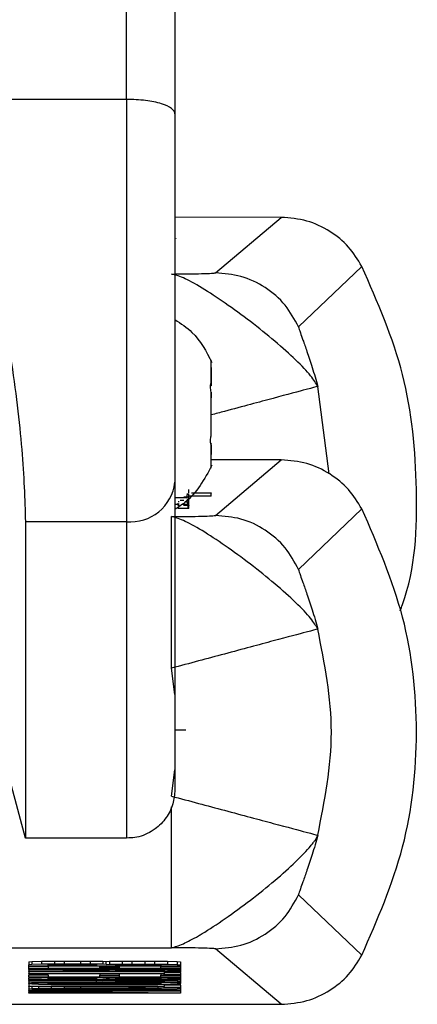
# Model space of a CAD drawing. Header units: inches. Extents: x 170 to 312, y 215 to 248.
# Tile 459 of 529: x 280.7499 to 280.7821, y 223.5383 to 223.6182. Entities that reach past the tile are written whole.
import ezdxf

# ---------------------------------------------------------------- set-up
doc = ezdxf.new("R2010")
doc.units = ezdxf.units.IN
doc.header["$LTSCALE"] = 0.25
doc.header["$MEASUREMENT"] = 0
doc.layers.add('MOTOR RH', color=7, linetype='Continuous')

msp = doc.modelspace()

# ---------------------------------------------------------------- linework, layer by layer
at = {"layer": 'MOTOR RH'}
for p, q in [((280.7585105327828, 223.6117703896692), (280.7585119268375, 223.7043635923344)), ((280.7585105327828, 223.6117703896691), (280.7476837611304, 223.6117705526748)), ((280.7585105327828, 223.611770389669), (280.7585100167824, 223.5774978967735)), ((280.7710747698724, 223.6022012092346), (280.7624473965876, 223.6022013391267)), ((280.7657477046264, 223.5976944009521), (280.7710747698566, 223.6022012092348)), ((280.762514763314, 223.6005094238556), (280.7625147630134, 223.6004894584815)), ((280.7776229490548, 223.5982238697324), (280.7724906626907, 223.5933083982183)), ((280.7653999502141, 223.5887664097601), (280.7653999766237, 223.5905205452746)), ((280.7653999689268, 223.5900093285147), (280.7653999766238, 223.5905205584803)), ((280.765399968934, 223.5900102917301), (280.7653999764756, 223.5905112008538)), ((280.7653999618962, 223.5895423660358), (280.7653999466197, 223.5885277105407)), ((280.7653999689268, 223.5900093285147), (280.7653999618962, 223.5895423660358)), ((280.7653999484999, 223.5886525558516), (280.7653543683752, 223.5886525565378)), ((280.7653999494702, 223.5887170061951), (280.7653999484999, 223.5886525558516)), ((280.7653999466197, 223.5885277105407), (280.7653367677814, 223.588527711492)), ((280.7653998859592, 223.5844986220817), (280.7653999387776, 223.5880068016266)), ((280.7653999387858, 223.5880078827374), (280.7653999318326, 223.587546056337)), ((280.7749776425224, 223.5813887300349), (280.7740419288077, 223.5884774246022)), ((280.7653998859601, 223.5844987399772), (280.7653998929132, 223.5849605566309)), ((280.7653510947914, 223.5838529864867), (280.7653998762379, 223.5838529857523)), ((280.7653511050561, 223.5838529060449), (280.7653998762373, 223.5838529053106)), ((280.7653998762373, 223.5838529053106), (280.7653998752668, 223.5837884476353)), ((280.765399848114, 223.5819849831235), (280.7653998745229, 223.5837390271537)), ((280.7653998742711, 223.5837223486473), (280.7653998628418, 223.5829632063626)), ((280.7653998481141, 223.5819849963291), (280.7653998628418, 223.5829632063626)), ((280.7710744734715, 223.5825125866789), (280.7653998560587, 223.5825126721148)), ((280.7657474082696, 223.5780057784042), (280.7710744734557, 223.5825125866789)), ((280.7635763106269, 223.5798636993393), (280.7635261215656, 223.5798565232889)), ((280.7635763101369, 223.5798311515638), (280.7635763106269, 223.5798636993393)), ((280.7635763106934, 223.5798681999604), (280.7635763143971, 223.5801142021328)), ((280.7653864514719, 223.5798111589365), (280.763807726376, 223.5798111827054)), ((280.7638222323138, 223.5798311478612), (280.7653864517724, 223.5798311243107)), ((280.7653864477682, 223.5795651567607), (280.7653864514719, 223.5798111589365)), ((280.7653864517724, 223.5798311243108), (280.7653864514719, 223.5798111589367)), ((280.7634313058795, 223.5794436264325), (280.7624470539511, 223.5794436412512)), ((280.7634312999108, 223.5790469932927), (280.7634313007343, 223.5791016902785)), ((280.7634312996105, 223.5790270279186), (280.7634312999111, 223.5790469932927)), ((280.7634313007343, 223.5791016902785), (280.7634313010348, 223.5791216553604)), ((280.7634313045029, 223.5793520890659), (280.7634313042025, 223.5793321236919)), ((280.7634313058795, 223.5794436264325), (280.7634313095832, 223.5796896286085)), ((280.7634313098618, 223.5797081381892), (280.7634313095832, 223.5796896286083)), ((280.7635763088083, 223.5797428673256), (280.7634570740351, 223.5797274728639)), ((280.7634874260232, 223.5788934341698), (280.763487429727, 223.5791394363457)), ((280.7635763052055, 223.5795034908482), (280.7635178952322, 223.5794924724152)), ((280.7635762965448, 223.5789281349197), (280.763576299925, 223.5791526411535)), ((280.7635762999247, 223.5791526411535), (280.7635763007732, 223.5792090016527)), ((280.7635763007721, 223.5792090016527), (280.7635763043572, 223.579447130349)), ((280.7635763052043, 223.5795034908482), (280.7635763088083, 223.5797428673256)), ((280.7653864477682, 223.5795651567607), (280.7636289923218, 223.5795651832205)), ((280.7626529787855, 223.5789141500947), (280.7626529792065, 223.5789421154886)), ((280.7635341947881, 223.5785668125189), (280.7627577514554, 223.5785668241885)), ((280.7635341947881, 223.5785668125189), (280.7635341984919, 223.5788128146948)), ((280.7635762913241, 223.5785812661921), (280.7635762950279, 223.5788272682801)), ((280.7635762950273, 223.5788272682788), (280.763576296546, 223.5789281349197)), ((280.7776226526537, 223.5785352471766), (280.7724903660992, 223.5736197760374)), ((280.7503205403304, 223.5774980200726), (280.750320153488, 223.5518046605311)), ((280.7585100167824, 223.5774978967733), (280.7503205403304, 223.5774980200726)), ((280.7585100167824, 223.5774978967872), (280.7585096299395, 223.5518045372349)), ((280.7621674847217, 223.5656112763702), (280.7621676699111, 223.577911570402)), ((280.7624468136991, 223.5634864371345), (280.7621675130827, 223.5656111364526)), ((280.750320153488, 223.5518046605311), (280.7476830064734, 223.5616472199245)), ((280.7624467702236, 223.5605988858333), (280.7633367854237, 223.5605988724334)), ((280.7621672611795, 223.5552280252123), (280.7624467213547, 223.5573531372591)), ((280.7621671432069, 223.5429280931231), (280.7621673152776, 223.5543568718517)), ((280.7585096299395, 223.5518045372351), (280.750320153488, 223.5518046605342)), ((280.7724899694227, 223.5472197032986), (280.7776221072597, 223.5423101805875)), ((280.7233557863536, 223.5429286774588), (280.7621671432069, 223.5429280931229)), ((280.7710738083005, 223.5383330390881), (280.7657468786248, 223.5428339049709)), ((280.7505862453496, 223.5414289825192), (280.7505862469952, 223.5415382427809)), ((280.750586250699, 223.5417842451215), (280.7505862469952, 223.5415382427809)), ((280.7508480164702, 223.5415610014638), (280.7505862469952, 223.5415382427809)), ((280.750586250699, 223.5417842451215), (280.750848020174, 223.5418070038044)), ((280.750848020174, 223.5418070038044), (280.7508480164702, 223.5415610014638)), ((280.7516333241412, 223.5415791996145), (280.7508480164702, 223.5415610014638)), ((280.750848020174, 223.5418070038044), (280.751633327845, 223.5418252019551)), ((280.751633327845, 223.5418252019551), (280.7516333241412, 223.5415791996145)), ((280.7526804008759, 223.5415928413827), (280.7516333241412, 223.5415791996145)), ((280.751633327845, 223.5418252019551), (280.7526804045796, 223.5418388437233)), ((280.7521568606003, 223.5414562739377), (280.752156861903, 223.5415427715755)), ((280.7560833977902, 223.5414562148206), (280.7521568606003, 223.5414562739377)), ((280.752156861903, 223.5415427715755), (280.7524186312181, 223.5415564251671)), ((280.7524186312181, 223.5415564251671), (280.7529421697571, 223.5415655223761)), ((280.7526804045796, 223.5418388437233), (280.7526804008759, 223.5415928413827)), ((280.7534657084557, 223.5415973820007), (280.7526804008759, 223.5415928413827)), ((280.7526804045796, 223.5418388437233), (280.7534657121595, 223.5418433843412)), ((280.7529421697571, 223.5415655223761), (280.7537274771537, 223.5415700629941)), ((280.7534657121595, 223.5418433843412), (280.7534657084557, 223.5415973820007)), ((280.7547745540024, 223.541597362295), (280.7534657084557, 223.5415973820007)), ((280.7534657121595, 223.5418433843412), (280.7547745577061, 223.5418433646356)), ((280.7537274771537, 223.5415700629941), (280.7545127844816, 223.5415700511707)), ((280.7545127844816, 223.5415700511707), (280.7552980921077, 223.5415654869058)), ((280.7547745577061, 223.5418433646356), (280.7547745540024, 223.541597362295)), ((280.7555598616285, 223.5415927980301), (280.7547745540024, 223.541597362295)), ((280.7547745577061, 223.5418433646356), (280.7555598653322, 223.5418388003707)), ((280.7552980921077, 223.5415654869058), (280.7558216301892, 223.5415563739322)), ((280.7555598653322, 223.5418388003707), (280.7555598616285, 223.5415927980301)), ((280.7566069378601, 223.5415791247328), (280.7555598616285, 223.5415927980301)), ((280.7555598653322, 223.5418388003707), (280.7566069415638, 223.5418251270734)), ((280.7558216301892, 223.5415563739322), (280.7560833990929, 223.5415427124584)), ((280.7560833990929, 223.5415427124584), (280.7560833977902, 223.5414562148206)), ((280.7566069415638, 223.5418251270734), (280.7566069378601, 223.5415791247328)), ((280.7568687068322, 223.5415700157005), (280.7566069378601, 223.5415791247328)), ((280.7566069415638, 223.5418251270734), (280.756868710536, 223.541816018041)), ((280.7568687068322, 223.5415700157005), (280.756868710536, 223.541816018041)), ((280.7568687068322, 223.5415700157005), (280.7571304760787, 223.5415791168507)), ((280.756868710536, 223.541816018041), (280.7571304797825, 223.5418251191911)), ((280.7571304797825, 223.5418251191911), (280.7571304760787, 223.5415791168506)), ((280.7571304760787, 223.5415791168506), (280.7581775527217, 223.5415927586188)), ((280.7571304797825, 223.5418251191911), (280.7581775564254, 223.5418387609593)), ((280.7576540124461, 223.5414561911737), (280.7576540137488, 223.5415426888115)), ((280.7613187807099, 223.5414561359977), (280.7576540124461, 223.5414561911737)), ((280.7576540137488, 223.5415426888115), (280.7579157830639, 223.5415563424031)), ((280.7579157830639, 223.5415563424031), (280.7584393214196, 223.5415654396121)), ((280.7581775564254, 223.5418387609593), (280.7581775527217, 223.5415927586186)), ((280.7581775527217, 223.5415927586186), (280.7589628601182, 223.5415972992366)), ((280.7581775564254, 223.5418387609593), (280.758962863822, 223.5418433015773)), ((280.7584393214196, 223.5415654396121), (280.7592246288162, 223.5415699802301)), ((280.758962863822, 223.5418433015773), (280.7589628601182, 223.5415972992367)), ((280.7589628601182, 223.5415972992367), (280.7600099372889, 223.5415972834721)), ((280.758962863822, 223.5418433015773), (280.7600099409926, 223.5418432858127)), ((280.7592246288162, 223.5415699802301), (280.7597481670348, 223.5415699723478)), ((280.7597481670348, 223.5415699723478), (280.7605334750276, 223.5415654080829)), ((280.7600099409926, 223.5418432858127), (280.7600099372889, 223.5415972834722)), ((280.7600099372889, 223.5415972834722), (280.7607952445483, 223.5415927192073)), ((280.7600099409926, 223.5418432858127), (280.760795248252, 223.5418387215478)), ((280.7605334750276, 223.5415654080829), (280.7610570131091, 223.5415562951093)), ((280.760795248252, 223.5418387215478), (280.7607952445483, 223.5415927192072)), ((280.7607952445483, 223.5415927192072), (280.7618423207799, 223.5415790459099)), ((280.760795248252, 223.5418387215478), (280.7618423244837, 223.5418250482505)), ((280.7610570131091, 223.5415562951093), (280.7613187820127, 223.5415426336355)), ((280.7613187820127, 223.5415426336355), (280.7613187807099, 223.5414561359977)), ((280.7618423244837, 223.5418250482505), (280.7618423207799, 223.5415790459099)), ((280.7618423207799, 223.5415790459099), (280.7626276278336, 223.5415608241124)), ((280.7618423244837, 223.5418250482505), (280.7626276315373, 223.541806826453)), ((280.7626276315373, 223.541806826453), (280.7626276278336, 223.5415608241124)), ((280.7626276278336, 223.5415608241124), (280.7628893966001, 223.5415380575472)), ((280.7626276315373, 223.541806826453), (280.7628894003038, 223.5417840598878)), ((280.7628893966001, 223.5415380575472), (280.7628893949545, 223.5414287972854)), ((280.7628894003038, 223.5417840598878), (280.7628893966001, 223.5415380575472)), ((280.750586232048, 223.5405457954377), (280.7505862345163, 223.5407096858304)), ((280.7505862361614, 223.5408189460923), (280.7505862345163, 223.5407096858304)), ((280.7521568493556, 223.5407096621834), (280.7505862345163, 223.5407096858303)), ((280.750586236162, 223.5408189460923), (280.7505862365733, 223.5408462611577)), ((280.7615805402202, 223.5408187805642), (280.750586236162, 223.5408189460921)), ((280.7505862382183, 223.5409555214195), (280.7505862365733, 223.5408462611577)), ((280.7505862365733, 223.5408462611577), (280.7615805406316, 223.5408460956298)), ((280.7505862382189, 223.5409555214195), (280.7505862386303, 223.5409828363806)), ((280.7628893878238, 223.5409553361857), (280.7505862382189, 223.5409555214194)), ((280.7505862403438, 223.5410966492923), (280.7505862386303, 223.5409828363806)), ((280.7505862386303, 223.5409828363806), (280.7560833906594, 223.5409827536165)), ((280.7505862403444, 223.5410966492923), (280.7505862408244, 223.5411285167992)), ((280.756083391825, 223.5410601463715), (280.7505862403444, 223.5410966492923)), ((280.7505862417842, 223.5411922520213), (280.7505862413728, 223.5411649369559)), ((280.7628893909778, 223.5411647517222), (280.7505862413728, 223.5411649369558)), ((280.7505862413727, 223.5411649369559), (280.7505862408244, 223.5411285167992)), ((280.7505862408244, 223.5411285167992), (280.756606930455, 223.5410874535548)), ((280.7505862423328, 223.5412286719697), (280.7505862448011, 223.5413925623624)), ((280.7628893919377, 223.541228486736), (280.7505862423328, 223.5412286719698)), ((280.7505862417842, 223.5411922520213), (280.7505862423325, 223.5412286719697)), ((280.7505862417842, 223.5411922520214), (280.7628893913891, 223.5411920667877)), ((280.7628893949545, 223.5414287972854), (280.7505862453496, 223.5414289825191)), ((280.7505862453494, 223.5414289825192), (280.7505862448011, 223.5413925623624)), ((280.7521568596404, 223.5413925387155), (280.7505862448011, 223.5413925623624)), ((280.7521568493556, 223.5407096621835), (280.7521568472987, 223.5405730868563)), ((280.7521568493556, 223.5407096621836), (280.7521568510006, 223.5408189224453)), ((280.7521568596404, 223.5413925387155), (280.7521568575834, 223.5412559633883)), ((280.7521568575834, 223.5412559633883), (280.7563451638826, 223.5412559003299)), ((280.7521568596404, 223.5413925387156), (280.7521568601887, 223.5414289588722)), ((280.7560833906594, 223.5409827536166), (280.756083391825, 223.5410601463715)), ((280.7563451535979, 223.5405730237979), (280.7563451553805, 223.5406913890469)), ((280.7563451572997, 223.540818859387), (280.7563451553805, 223.5406913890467)), ((280.7563451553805, 223.5406913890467), (280.7579157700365, 223.5406913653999)), ((280.7563451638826, 223.5412559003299), (280.7563451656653, 223.5413742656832)), ((280.7563451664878, 223.541428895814), (280.7563451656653, 223.541374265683)), ((280.7563451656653, 223.541374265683), (280.7579157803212, 223.5413742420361)), ((280.7566069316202, 223.5411648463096), (280.756606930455, 223.5410874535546)), ((280.756606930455, 223.5410874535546), (280.7571304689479, 223.5411056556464)), ((280.757130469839, 223.5411648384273), (280.7571304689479, 223.5411056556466)), ((280.7571304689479, 223.5411056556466), (280.758177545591, 223.5411192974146)), ((280.7576540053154, 223.5409827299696), (280.7576540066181, 223.5410692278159)), ((280.7615805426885, 223.5409826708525), (280.7576540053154, 223.5409827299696)), ((280.7576540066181, 223.5410692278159), (280.7579157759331, 223.5410828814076)), ((280.7579157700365, 223.5406913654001), (280.7579157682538, 223.5405730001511)), ((280.7579157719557, 223.5408188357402), (280.7579157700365, 223.5406913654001)), ((280.7579157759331, 223.5410828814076), (280.7584393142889, 223.5410919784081)), ((280.7579157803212, 223.5413742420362), (280.7579157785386, 223.5412558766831)), ((280.7579157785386, 223.5412558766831), (280.7613187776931, 223.5412558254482)), ((280.7579157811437, 223.5414288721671), (280.7579157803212, 223.5413742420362)), ((280.7581775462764, 223.5411648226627), (280.758177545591, 223.5411192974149)), ((280.758177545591, 223.5411192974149), (280.7589628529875, 223.5411238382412)), ((280.7584393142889, 223.5410919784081), (280.7592246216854, 223.5410965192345)), ((280.7589628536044, 223.5411648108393), (280.7589628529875, 223.5411238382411)), ((280.7589628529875, 223.5411238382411), (280.7600099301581, 223.5411238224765)), ((280.7592246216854, 223.5410965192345), (280.7600099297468, 223.5410965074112)), ((280.760009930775, 223.5411647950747), (280.7600099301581, 223.5411238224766)), ((280.7600099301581, 223.5411238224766), (280.7607952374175, 223.5411192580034)), ((280.7600099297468, 223.5410965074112), (280.7607952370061, 223.5410919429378)), ((280.760795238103, 223.5411647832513), (280.7607952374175, 223.5411192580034)), ((280.7607952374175, 223.5411192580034), (280.7618423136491, 223.5411055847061)), ((280.7607952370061, 223.5410919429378), (280.7613187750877, 223.5410828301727)), ((280.7613187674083, 223.5405729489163), (280.7613187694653, 223.5407095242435)), ((280.7613187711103, 223.5408187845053), (280.7613187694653, 223.5407095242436)), ((280.7613187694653, 223.5407095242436), (280.7628893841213, 223.5407095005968)), ((280.7613187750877, 223.5410828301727), (280.7615805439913, 223.5410691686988)), ((280.7613187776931, 223.5412558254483), (280.7613187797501, 223.5413924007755)), ((280.7613187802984, 223.5414288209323), (280.7613187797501, 223.5413924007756)), ((280.7613187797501, 223.5413924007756), (280.762889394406, 223.5413923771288)), ((280.7615805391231, 223.5407459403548), (280.7615805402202, 223.5408187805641)), ((280.7628893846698, 223.5407459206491), (280.7615805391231, 223.5407459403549)), ((280.7615805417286, 223.5409189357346), (280.7615805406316, 223.5408460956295)), ((280.7615805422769, 223.5409553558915), (280.7615805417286, 223.5409189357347)), ((280.7628893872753, 223.5409189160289), (280.7615805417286, 223.5409189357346)), ((280.7615805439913, 223.5410691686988), (280.7615805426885, 223.5409826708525)), ((280.7618423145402, 223.5411647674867), (280.7618423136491, 223.5411055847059)), ((280.7618423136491, 223.5411055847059), (280.7626276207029, 223.5410873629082)), ((280.762627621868, 223.5411647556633), (280.7626276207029, 223.5410873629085)), ((280.7626276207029, 223.5410873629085), (280.7628893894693, 223.5410645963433)), ((280.7628893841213, 223.5407095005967), (280.7628893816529, 223.540545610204)), ((280.7628893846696, 223.5407459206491), (280.7628893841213, 223.5407095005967)), ((280.7628893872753, 223.540918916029), (280.7628893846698, 223.5407459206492)), ((280.7628893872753, 223.5409189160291), (280.7628893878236, 223.5409553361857)), ((280.7628893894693, 223.5410645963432), (280.7628893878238, 223.5409553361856)), ((280.7628893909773, 223.5411647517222), (280.7628893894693, 223.5410645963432)), ((280.7628893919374, 223.541228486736), (280.7628893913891, 223.5411920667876)), ((280.7628893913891, 223.5411920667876), (280.7628893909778, 223.5411647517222)), ((280.762889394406, 223.5413923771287), (280.7628893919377, 223.541228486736)), ((280.7628893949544, 223.5414287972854), (280.762889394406, 223.5413923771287)), ((280.7505862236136, 223.5399858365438), (280.750586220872, 223.5398037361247)), ((280.750586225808, 223.5401315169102), (280.7505862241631, 223.5400222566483)), ((280.7505862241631, 223.5400222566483), (280.7508479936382, 223.5400450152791)), ((280.7505862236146, 223.5399858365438), (280.750586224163, 223.5400222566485)), ((280.750847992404, 223.5399630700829), (280.7505862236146, 223.5399858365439)), ((280.7505862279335, 223.5402726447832), (280.75058622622, 223.5401588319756)), ((280.75058622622, 223.5401588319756), (280.7560833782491, 223.5401587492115)), ((280.7505862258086, 223.5401315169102), (280.75058622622, 223.5401588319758)), ((280.7628893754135, 223.5401313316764), (280.7505862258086, 223.5401315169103)), ((280.7505862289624, 223.5403409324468), (280.7505862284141, 223.5403045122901)), ((280.7505862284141, 223.5403045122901), (280.7566069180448, 223.5402634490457)), ((280.7505862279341, 223.5402726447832), (280.7505862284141, 223.54030451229)), ((280.7560833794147, 223.5402361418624), (280.7505862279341, 223.5402726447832)), ((280.7505862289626, 223.5403409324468), (280.7505862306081, 223.5404501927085)), ((280.7628893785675, 223.5403407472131), (280.7505862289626, 223.5403409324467)), ((280.7505862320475, 223.5405457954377), (280.7505862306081, 223.5404501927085)), ((280.7508480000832, 223.5404729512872), (280.7505862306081, 223.5404501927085)), ((280.7628893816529, 223.540545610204), (280.750586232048, 223.5405457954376)), ((280.7513715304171, 223.5399448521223), (280.750847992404, 223.539963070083)), ((280.7508479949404, 223.5401315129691), (280.7508479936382, 223.5400450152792)), ((280.7508479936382, 223.5400450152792), (280.7513715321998, 223.5400632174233)), ((280.7508480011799, 223.5405457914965), (280.7508480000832, 223.5404729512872)), ((280.7516333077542, 223.5404911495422), (280.7508480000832, 223.5404729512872)), ((280.7524186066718, 223.5399266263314), (280.7513715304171, 223.5399448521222)), ((280.7513715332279, 223.5401315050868), (280.7513715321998, 223.5400632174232)), ((280.7513715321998, 223.5400632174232), (280.752418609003, 223.540081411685)), ((280.7516333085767, 223.540545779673), (280.7516333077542, 223.5404911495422)), ((280.7526803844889, 223.5405047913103), (280.7516333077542, 223.5404911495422)), ((280.7521568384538, 223.5399858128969), (280.7521568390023, 223.5400222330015)), ((280.7524186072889, 223.5399675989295), (280.7521568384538, 223.5399858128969)), ((280.7521568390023, 223.5400222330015), (280.7524186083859, 223.5400404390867)), ((280.7521568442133, 223.5403682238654), (280.752156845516, 223.5404547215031)), ((280.7560833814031, 223.5403681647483), (280.7521568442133, 223.5403682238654)), ((280.752156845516, 223.5404547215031), (280.752418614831, 223.5404683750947)), ((280.7521568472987, 223.5405730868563), (280.7563451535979, 223.5405730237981)), ((280.7524186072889, 223.5399675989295), (280.7524186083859, 223.5400404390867)), ((280.7529421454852, 223.5399539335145), (280.7524186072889, 223.5399675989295)), ((280.7534656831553, 223.5399175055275), (280.7524186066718, 223.5399266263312)), ((280.7524186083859, 223.5400404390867), (280.7529421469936, 223.5400540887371)), ((280.7524186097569, 223.5401314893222), (280.752418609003, 223.5400814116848)), ((280.752418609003, 223.5400814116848), (280.7534656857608, 223.5400905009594)), ((280.752418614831, 223.5404683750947), (280.7529421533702, 223.5404774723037)), ((280.7526803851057, 223.5405457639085), (280.7526803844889, 223.5405047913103)), ((280.7534656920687, 223.5405093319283), (280.7526803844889, 223.5405047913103)), ((280.7529421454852, 223.5399539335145), (280.7529421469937, 223.5400540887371)), ((280.7537274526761, 223.5399448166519), (280.7529421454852, 223.5399539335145)), ((280.7529421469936, 223.5400540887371), (280.7537274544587, 223.5400631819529)), ((280.7529421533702, 223.5404774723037), (280.7537274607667, 223.5404820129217)), ((280.7547745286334, 223.5399129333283), (280.7534656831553, 223.5399175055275)), ((280.7534656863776, 223.5401314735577), (280.7534656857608, 223.5400905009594)), ((280.7534656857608, 223.5400905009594), (280.754774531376, 223.5400950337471)), ((280.753465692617, 223.5405457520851), (280.7534656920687, 223.5405093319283)), ((280.7547745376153, 223.5405093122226), (280.7534656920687, 223.5405093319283)), ((280.7537274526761, 223.5399448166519), (280.7537274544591, 223.5400631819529)), ((280.7547745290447, 223.5399402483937), (280.7537274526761, 223.5399448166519)), ((280.7537274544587, 223.5400631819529), (280.7547745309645, 223.5400677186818)), ((280.7537274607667, 223.5404820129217), (280.7545127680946, 223.5404820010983)), ((280.7545127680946, 223.5404820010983), (280.7552980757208, 223.5404774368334)), ((280.7547745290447, 223.5399402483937), (280.7547745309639, 223.5400677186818)), ((280.7587010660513, 223.5399401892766), (280.7547745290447, 223.5399402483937)), ((280.7587010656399, 223.5399128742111), (280.7547745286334, 223.5399129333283)), ((280.7547745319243, 223.5401314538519), (280.754774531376, 223.5400950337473)), ((280.754774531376, 223.5400950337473), (280.7587010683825, 223.5400949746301)), ((280.7547745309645, 223.5400677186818), (280.7587010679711, 223.5400676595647)), ((280.7547745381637, 223.5405457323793), (280.7547745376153, 223.5405093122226)), ((280.7555598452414, 223.5405047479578), (280.7547745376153, 223.5405093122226)), ((280.7552980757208, 223.5404774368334), (280.7558216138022, 223.5404683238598)), ((280.7555598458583, 223.5405457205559), (280.7555598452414, 223.5405047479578)), ((280.7566069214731, 223.5404910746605), (280.7555598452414, 223.5405047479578)), ((280.7558216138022, 223.5404683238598), (280.7560833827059, 223.540454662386)), ((280.7560833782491, 223.5401587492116), (280.7560833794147, 223.5402361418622)), ((280.7560833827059, 223.540454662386), (280.7560833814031, 223.5403681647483)), ((280.75660691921, 223.5403408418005), (280.7566069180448, 223.5402634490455)), ((280.7566069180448, 223.5402634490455), (280.7571304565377, 223.5402816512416)), ((280.7566069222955, 223.5405457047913), (280.7566069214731, 223.5404910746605)), ((280.7568686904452, 223.540481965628), (280.7566069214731, 223.5404910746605)), ((280.7568686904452, 223.540481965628), (280.7568686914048, 223.5405457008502)), ((280.7568686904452, 223.540481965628), (280.7571304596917, 223.540491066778)), ((280.7571304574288, 223.5403408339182), (280.7571304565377, 223.5402816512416)), ((280.7571304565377, 223.5402816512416), (280.7581775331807, 223.5402952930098)), ((280.7571304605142, 223.5405456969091), (280.7571304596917, 223.5404910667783)), ((280.7571304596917, 223.5404910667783), (280.7581775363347, 223.5405047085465)), ((280.7576539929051, 223.5401587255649), (280.7576539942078, 223.5402452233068)), ((280.7615805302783, 223.5401586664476), (280.7576539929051, 223.5401587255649)), ((280.7576539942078, 223.5402452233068), (280.7579157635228, 223.5402588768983)), ((280.7576539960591, 223.5403681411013), (280.7576539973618, 223.5404546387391)), ((280.761318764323, 223.5403680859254), (280.7576539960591, 223.5403681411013)), ((280.7576539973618, 223.5404546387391), (280.7579157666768, 223.5404682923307)), ((280.7579157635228, 223.5402588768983), (280.7584393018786, 223.5402679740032)), ((280.7579157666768, 223.5404682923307), (280.7584393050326, 223.5404773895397)), ((280.7579157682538, 223.5405730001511), (280.7613187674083, 223.5405729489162)), ((280.7581775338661, 223.5403408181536), (280.7581775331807, 223.5402952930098)), ((280.7581775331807, 223.5402952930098), (280.7589628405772, 223.5402998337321)), ((280.7581775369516, 223.5405456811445), (280.7581775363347, 223.5405047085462)), ((280.7581775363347, 223.5405047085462), (280.7589628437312, 223.5405092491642)), ((280.7584393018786, 223.5402679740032), (280.7592246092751, 223.5402725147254)), ((280.7584393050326, 223.5404773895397), (280.7592246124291, 223.5404819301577)), ((280.7587010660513, 223.5399401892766), (280.7587010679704, 223.5400676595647)), ((280.7597481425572, 223.5399447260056), (280.7587010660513, 223.5399401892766)), ((280.7600099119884, 223.539917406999), (280.7587010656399, 223.5399128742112)), ((280.7587010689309, 223.5401313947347), (280.7587010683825, 223.5400949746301)), ((280.7600099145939, 223.5400904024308), (280.7587010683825, 223.5400949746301)), ((280.7587010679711, 223.5400676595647), (280.7597481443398, 223.5400630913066)), ((280.7589628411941, 223.5403408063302), (280.7589628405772, 223.540299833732)), ((280.7589628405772, 223.540299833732), (280.7600099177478, 223.5402998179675)), ((280.7589628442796, 223.5405456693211), (280.7589628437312, 223.5405092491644)), ((280.7589628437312, 223.5405092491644), (280.7600099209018, 223.5405092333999)), ((280.7592246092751, 223.5402725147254), (280.7600099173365, 223.5402725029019)), ((280.7592246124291, 223.5404819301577), (280.7597481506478, 223.5404819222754)), ((280.7597481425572, 223.5399447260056), (280.7597481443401, 223.5400630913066)), ((280.7605334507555, 223.5399538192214), (280.7597481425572, 223.5399447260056)), ((280.7597481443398, 223.5400630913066), (280.760533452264, 223.5400539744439)), ((280.7597481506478, 223.5404819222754), (280.7605334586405, 223.5404773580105)), ((280.7610569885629, 223.5399264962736), (280.7600099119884, 223.5399174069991)), ((280.7600099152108, 223.540131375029), (280.7600099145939, 223.5400904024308)), ((280.761056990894, 223.5400812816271), (280.7600099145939, 223.5400904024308)), ((280.7600099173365, 223.5402725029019), (280.7607952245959, 223.5402679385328)), ((280.7600099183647, 223.5403407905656), (280.7600099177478, 223.5402998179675)), ((280.7600099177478, 223.5402998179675), (280.7607952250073, 223.5402952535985)), ((280.7600099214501, 223.5405456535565), (280.7600099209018, 223.5405092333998)), ((280.7600099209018, 223.5405092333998), (280.7607952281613, 223.540504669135)), ((280.7605334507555, 223.5399538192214), (280.7605334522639, 223.5400539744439)), ((280.7610569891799, 223.5399674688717), (280.7605334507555, 223.5399538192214)), ((280.760533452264, 223.5400539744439), (280.7610569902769, 223.5400403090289)), ((280.7605334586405, 223.5404773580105), (280.7610569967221, 223.5404682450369)), ((280.7607952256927, 223.5403407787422), (280.7607952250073, 223.5402952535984)), ((280.7607952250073, 223.5402952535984), (280.7618423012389, 223.540281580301)), ((280.7607952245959, 223.5402679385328), (280.7613187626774, 223.5402588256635)), ((280.7607952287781, 223.5405456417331), (280.7607952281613, 223.5405046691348)), ((280.7607952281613, 223.5405046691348), (280.7618423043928, 223.5404909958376)), ((280.7610569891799, 223.5399674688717), (280.7610569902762, 223.5400403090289)), ((280.7613187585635, 223.5399856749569), (280.7610569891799, 223.5399674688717)), ((280.7621040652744, 223.5399446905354), (280.7610569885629, 223.5399264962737)), ((280.7610569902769, 223.5400403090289), (280.761318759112, 223.5400220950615)), ((280.761056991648, 223.5401313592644), (280.761056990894, 223.5400812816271)), ((280.7621040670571, 223.5400630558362), (280.761056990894, 223.5400812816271)), ((280.7610569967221, 223.5404682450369), (280.7613187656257, 223.5404545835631)), ((280.761318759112, 223.5400220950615), (280.7613187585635, 223.5399856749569)), ((280.7613187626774, 223.5402588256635), (280.761580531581, 223.5402451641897)), ((280.7613187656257, 223.5404545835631), (280.761318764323, 223.5403680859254)), ((280.7615805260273, 223.5398764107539), (280.7615805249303, 223.5398035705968)), ((280.7615805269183, 223.5399355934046), (280.7615805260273, 223.5398764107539)), ((280.7628893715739, 223.5398763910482), (280.7615805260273, 223.5398764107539)), ((280.761580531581, 223.5402451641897), (280.7615805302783, 223.5401586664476)), ((280.7618423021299, 223.5403407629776), (280.7618423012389, 223.5402815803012)), ((280.7618423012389, 223.5402815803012), (280.7626276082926, 223.5402633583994)), ((280.7618423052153, 223.5405456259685), (280.7618423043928, 223.5404909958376)), ((280.7618423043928, 223.5404909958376), (280.7626276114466, 223.5404727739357)), ((280.7626276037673, 223.5399628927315), (280.7621040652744, 223.5399446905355)), ((280.7621040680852, 223.5401313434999), (280.7621040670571, 223.5400630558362)), ((280.7626276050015, 223.5400448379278), (280.7621040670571, 223.5400630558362)), ((280.7628893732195, 223.53998565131), (280.7626276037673, 223.5399628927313)), ((280.7626276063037, 223.5401313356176), (280.7626276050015, 223.5400448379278)), ((280.762889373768, 223.5400220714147), (280.7626276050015, 223.5400448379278)), ((280.7626276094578, 223.5403407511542), (280.7626276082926, 223.5402633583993)), ((280.7626276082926, 223.5402633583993), (280.7628893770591, 223.5402405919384)), ((280.7626276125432, 223.5405456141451), (280.7626276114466, 223.5404727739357)), ((280.7626276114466, 223.5404727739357), (280.762889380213, 223.5404500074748)), ((280.7628893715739, 223.5398763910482), (280.7628893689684, 223.5397033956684)), ((280.7628893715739, 223.5398763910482), (280.7628893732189, 223.53998565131)), ((280.7628893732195, 223.53998565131), (280.762889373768, 223.5400220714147)), ((280.762889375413, 223.5401313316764), (280.762889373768, 223.5400220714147)), ((280.7628893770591, 223.5402405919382), (280.7628893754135, 223.5401313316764)), ((280.762889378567, 223.5403407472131), (280.7628893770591, 223.5402405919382)), ((280.762889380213, 223.5404500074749), (280.7628893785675, 223.5403407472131)), ((280.7628893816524, 223.540545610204), (280.762889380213, 223.5404500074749)), ((280.7505862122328, 223.5392301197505), (280.7505862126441, 223.5392574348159)), ((280.7628893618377, 223.5392299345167), (280.7505862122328, 223.5392301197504)), ((280.7505862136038, 223.5393211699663), (280.7505862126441, 223.5392574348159)), ((280.7505862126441, 223.5392574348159), (280.7602716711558, 223.5392572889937)), ((280.7505862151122, 223.5394213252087), (280.7505862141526, 223.5393575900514)), ((280.7505862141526, 223.5393575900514), (280.7602716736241, 223.5394211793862)), ((280.7505862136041, 223.5393211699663), (280.7505862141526, 223.5393575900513)), ((280.7602716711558, 223.5392572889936), (280.7505862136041, 223.5393211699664)), ((280.7505862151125, 223.5394213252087), (280.7505862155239, 223.539448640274)), ((280.7602716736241, 223.5394211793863), (280.7505862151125, 223.5394213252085)), ((280.7505862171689, 223.5395579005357), (280.7505862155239, 223.5394486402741)), ((280.7505862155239, 223.5394486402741), (280.7628893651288, 223.5394484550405)), ((280.7505862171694, 223.5395579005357), (280.750586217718, 223.5395943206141)), ((280.7508479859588, 223.5395351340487), (280.7505862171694, 223.5395579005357)), ((280.7505862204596, 223.5397764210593), (280.750586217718, 223.5395943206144)), ((280.750586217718, 223.5395943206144), (280.750847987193, 223.5396170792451)), ((280.7505862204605, 223.5397764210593), (280.750586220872, 223.5398037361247)), ((280.7615805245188, 223.5397762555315), (280.7505862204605, 223.5397764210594)), ((280.750586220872, 223.5398037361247), (280.7615805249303, 223.5398035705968)), ((280.751371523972, 223.5395169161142), (280.7508479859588, 223.5395351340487)), ((280.750847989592, 223.5397764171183), (280.750847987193, 223.539617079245)), ((280.750847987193, 223.539617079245), (280.7513715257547, 223.5396352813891)), ((280.7524186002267, 223.5394986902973), (280.751371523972, 223.5395169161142)), ((280.7513715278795, 223.539776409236), (280.7513715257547, 223.539635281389)), ((280.7513715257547, 223.539635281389), (280.7524186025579, 223.5396534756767)), ((280.7628893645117, 223.5394074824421), (280.7518950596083, 223.5393393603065)), ((280.7518950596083, 223.5393393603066), (280.7628893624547, 223.5392709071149)), ((280.7521568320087, 223.5395578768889), (280.7521568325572, 223.5395942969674)), ((280.7524186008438, 223.5395396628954), (280.7521568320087, 223.5395578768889)), ((280.7521568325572, 223.5395942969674), (280.7524186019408, 223.5396125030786)), ((280.7534656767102, 223.5394895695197), (280.7524186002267, 223.5394986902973)), ((280.7524186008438, 223.5395396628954), (280.7524186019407, 223.5396125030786)), ((280.75294213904, 223.5395259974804), (280.7524186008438, 223.5395396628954)), ((280.7524186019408, 223.5396125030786), (280.7529421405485, 223.5396261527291)), ((280.7524186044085, 223.5397763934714), (280.7524186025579, 223.5396534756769)), ((280.7524186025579, 223.5396534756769), (280.7534656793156, 223.5396625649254)), ((280.75294213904, 223.5395259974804), (280.7529421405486, 223.5396261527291)), ((280.7537274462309, 223.5395168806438), (280.75294213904, 223.5395259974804)), ((280.7529421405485, 223.5396261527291), (280.7537274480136, 223.5396352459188)), ((280.7547745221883, 223.5394849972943), (280.7534656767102, 223.5394895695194)), ((280.7534656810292, 223.5397763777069), (280.7534656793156, 223.5396625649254)), ((280.7534656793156, 223.5396625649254), (280.7547745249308, 223.5396670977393)), ((280.7537274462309, 223.5395168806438), (280.753727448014, 223.5396352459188)), ((280.7547745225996, 223.5395123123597), (280.7537274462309, 223.5395168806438)), ((280.7537274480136, 223.5396352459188), (280.7547745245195, 223.5396397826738)), ((280.7587010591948, 223.5394849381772), (280.7547745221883, 223.5394849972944)), ((280.7547745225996, 223.5395123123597), (280.7547745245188, 223.5396397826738)), ((280.7587010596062, 223.5395122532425), (280.7547745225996, 223.5395123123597)), ((280.7547745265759, 223.5397763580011), (280.7547745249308, 223.5396670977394)), ((280.7547745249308, 223.5396670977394), (280.7587010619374, 223.5396670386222)), ((280.7547745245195, 223.5396397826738), (280.758701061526, 223.5396397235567)), ((280.7600099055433, 223.5394894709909), (280.7587010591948, 223.539484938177)), ((280.7587010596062, 223.5395122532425), (280.7587010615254, 223.5396397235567)), ((280.759748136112, 223.5395167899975), (280.7587010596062, 223.5395122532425)), ((280.7587010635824, 223.539776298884), (280.7587010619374, 223.5396670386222)), ((280.7600099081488, 223.5396624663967), (280.7587010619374, 223.5396670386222)), ((280.758701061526, 223.5396397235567), (280.7597481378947, 223.5396351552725)), ((280.759748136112, 223.5395167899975), (280.759748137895, 223.5396351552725)), ((280.7605334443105, 223.5395258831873), (280.759748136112, 223.5395167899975)), ((280.7597481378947, 223.5396351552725), (280.7605334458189, 223.5396260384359)), ((280.7610569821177, 223.5394985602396), (280.7600099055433, 223.539489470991)), ((280.7600099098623, 223.5397762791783), (280.7600099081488, 223.5396624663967)), ((280.7610569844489, 223.5396533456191), (280.7600099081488, 223.5396624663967)), ((280.7605334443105, 223.5395258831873), (280.7605334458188, 223.5396260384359)), ((280.7610569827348, 223.5395395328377), (280.7605334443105, 223.5395258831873)), ((280.7605334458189, 223.5396260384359), (280.7610569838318, 223.5396123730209)), ((280.7621040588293, 223.5395167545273), (280.7610569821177, 223.5394985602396)), ((280.7610569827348, 223.5395395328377), (280.7610569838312, 223.539612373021)), ((280.7613187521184, 223.5395577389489), (280.7610569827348, 223.5395395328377)), ((280.7610569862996, 223.5397762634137), (280.7610569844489, 223.5396533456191)), ((280.762104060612, 223.5396351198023), (280.7610569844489, 223.5396533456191)), ((280.7610569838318, 223.5396123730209), (280.7613187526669, 223.5395941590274)), ((280.7613187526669, 223.5395941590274), (280.7613187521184, 223.5395577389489)), ((280.7615805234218, 223.5397034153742), (280.7615805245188, 223.5397762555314)), ((280.7628893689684, 223.5397033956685), (280.7615805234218, 223.5397034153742)), ((280.7626275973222, 223.5395349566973), (280.7621040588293, 223.5395167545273)), ((280.7621040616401, 223.5397034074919), (280.762104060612, 223.5396351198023)), ((280.7626275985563, 223.5396169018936), (280.762104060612, 223.5396351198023)), ((280.7628893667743, 223.5395577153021), (280.7626275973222, 223.5395349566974)), ((280.7626275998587, 223.5397033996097), (280.7626275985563, 223.5396169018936)), ((280.7628893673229, 223.5395941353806), (280.7626275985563, 223.5396169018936)), ((280.762889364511, 223.5394074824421), (280.7628893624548, 223.5392709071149)), ((280.7628893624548, 223.5392709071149), (280.7628893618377, 223.5392299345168)), ((280.7628893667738, 223.5395577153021), (280.7628893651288, 223.5394484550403)), ((280.7628893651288, 223.5394484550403), (280.7628893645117, 223.5394074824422)), ((280.7628893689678, 223.5397033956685), (280.7628893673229, 223.5395941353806)), ((280.7628893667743, 223.539557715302), (280.7628893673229, 223.5395941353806)), ((280.71444898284, 223.53833389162), (280.7710738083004, 223.5383330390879))]:
    msp.add_line(p, q, dxfattribs=at)
msp.add_arc((280.7588428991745, 223.5811099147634), 0.00362732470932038, 264.7345134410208, 353.5231982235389, dxfattribs=at)
for points, knots in [([(280.7624488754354, 223.7004264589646), (280.7624488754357, 223.7004264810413), (280.7624488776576, 223.700574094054), (280.7624488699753, 223.7000637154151), (280.7624488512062, 223.6988170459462), (280.7624488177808, 223.696596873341), (280.762448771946, 223.6935524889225), (280.7624487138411, 223.6896931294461), (280.7624486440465, 223.6850573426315), (280.7624485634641, 223.6797050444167), (280.7624484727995, 223.6736830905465), (280.7624483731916, 223.6670671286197), (280.7624482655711, 223.6599189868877), (280.7624481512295, 223.6523244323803), (280.7624480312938, 223.6443583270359), (280.762447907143, 223.6361122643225), (280.7624477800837, 223.6276730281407), (280.7624476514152, 223.6191269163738), (280.7624475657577, 223.6134375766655), (280.7624475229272, 223.6105927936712)], [0, 0, 0, 0, 9.349440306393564e-06, 0.06251374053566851, 0.1250081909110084, 0.187512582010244, 0.2500070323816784, 0.3125114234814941, 0.3750058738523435, 0.437510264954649, 0.5000047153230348, 0.5625088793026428, 0.6250035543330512, 0.6875077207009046, 0.7500023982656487, 0.8125067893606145, 0.8750012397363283, 0.9374981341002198, 0.9999999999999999, 0.9999999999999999, 0.9999999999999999, 0.9999999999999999]), ([(280.7624475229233, 223.6105928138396), (280.7624458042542, 223.6106201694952), (280.762440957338, 223.610697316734), (280.762376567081, 223.610848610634), (280.7621274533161, 223.6111152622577), (280.7615657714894, 223.6113779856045), (280.7607735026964, 223.6115739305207), (280.7600759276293, 223.6116856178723), (280.7593150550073, 223.6117563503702), (280.7587768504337, 223.6117657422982), (280.7585105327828, 223.611770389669)], [0, 0, 0, 0, 0.04396355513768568, 0.1239841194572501, 0.2485067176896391, 0.4974988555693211, 0.6263221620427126, 0.7479481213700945, 0.8752781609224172, 1, 1, 1, 1]), ([(280.7776229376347, 223.5982238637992), (280.77728563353, 223.5987688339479), (280.7765995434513, 223.5998773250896), (280.7750410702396, 223.601139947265), (280.7731658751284, 223.6020282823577), (280.7717789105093, 223.6021429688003), (280.7710747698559, 223.6022011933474)], [0, 0, 0, 0, 0.2379336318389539, 0.4839665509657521, 0.7380177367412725, 1, 1, 1, 1]), ([(280.747683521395, 223.5990280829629), (280.7481914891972, 223.5962809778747), (280.7492077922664, 223.5907847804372), (280.7501353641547, 223.5830160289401), (280.7502589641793, 223.5793329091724), (280.75032054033, 223.5774980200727)], [0, 0, 0, 0, 0.3339764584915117, 0.6681945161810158, 1, 1, 1, 1]), ([(280.7807289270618, 223.5702669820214), (280.7807954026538, 223.5704406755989), (280.7819811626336, 223.5735389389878), (280.7822518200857, 223.5801473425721), (280.7814192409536, 223.5895578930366), (280.7788883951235, 223.5953351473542), (280.7776229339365, 223.5982238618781)], [0, 0, 0, 0, 0.01941235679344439, 0.3462683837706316, 0.6731243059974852, 1, 1, 1, 1]), ([(280.762167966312, 223.597600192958), (280.7626212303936, 223.5976040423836), (280.7635483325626, 223.5976119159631), (280.764652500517, 223.5976346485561), (280.7655163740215, 223.5976622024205), (280.7656717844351, 223.5976838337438), (280.7657477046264, 223.5976944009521)], [0, 0, 0, 0, 0.2457371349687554, 0.5026284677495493, 0.7570269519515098, 0.9999999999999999, 0.9999999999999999, 0.9999999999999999, 0.9999999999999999]), ([(280.7740461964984, 223.5884785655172), (280.7738938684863, 223.5887382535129), (280.77358898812, 223.5892580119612), (280.7723172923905, 223.5906006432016), (280.7706041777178, 223.592133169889), (280.7685944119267, 223.5937637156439), (280.7664994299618, 223.5952774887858), (280.7646107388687, 223.5965274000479), (280.7630056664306, 223.5973865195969), (280.7624471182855, 223.5975289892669), (280.762167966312, 223.5976001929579)], [0, 0, 0, 0, 0.1249587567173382, 0.250101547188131, 0.3750450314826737, 0.5000695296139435, 0.6250331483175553, 0.7499863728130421, 0.8750478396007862, 1, 1, 1, 1]), ([(280.7724904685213, 223.5933086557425), (280.7721566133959, 223.5939201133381), (280.7714745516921, 223.5951693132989), (280.7698198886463, 223.5965797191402), (280.7678599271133, 223.5975204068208), (280.766441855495, 223.5976372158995), (280.7657477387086, 223.5976943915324)], [0, 0, 0, 0, 0.2447396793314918, 0.4999999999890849, 0.7552603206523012, 1, 1, 1, 1]), ([(280.7624472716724, 223.5939045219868), (280.7629359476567, 223.5935823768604), (280.7642492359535, 223.5927166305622), (280.7649900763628, 223.5913101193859), (280.7654552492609, 223.5904269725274)], [0, 0, 0, 0, 0.3721010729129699, 0.9999999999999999, 0.9999999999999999, 0.9999999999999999, 0.9999999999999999]), ([(280.7724906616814, 223.5933083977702), (280.772490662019, 223.5933083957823), (280.7724906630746, 223.593308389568), (280.7724906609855, 223.5933083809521), (280.7724906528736, 223.5933083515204), (280.7724906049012, 223.5933082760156), (280.7724904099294, 223.5933079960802), (280.7724896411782, 223.5933068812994), (280.7724875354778, 223.5933002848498), (280.7724941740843, 223.5932386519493), (280.7725997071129, 223.5929156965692), (280.7728505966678, 223.5922078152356), (280.7731817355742, 223.5912651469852), (280.7736117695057, 223.5900069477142), (280.7738969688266, 223.5890035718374), (280.7740461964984, 223.5884785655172)], [0, 0, 0, 0, 6.370814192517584e-06, 1.991547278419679e-05, 6.857021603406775e-05, 0.0002521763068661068, 0.0009644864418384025, 0.003767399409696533, 0.01485464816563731, 0.05857361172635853, 0.2323465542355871, 0.370085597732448, 0.5478451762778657, 0.7634145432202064, 1, 1, 1, 1]), ([(280.7653999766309, 223.59052150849), (280.7653823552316, 223.5905630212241), (280.7653470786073, 223.5906461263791), (280.7653321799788, 223.5906809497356), (280.7653314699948, 223.5906826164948), (280.7653313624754, 223.5906828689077)], [0, 0, 0, 0, 0.4585624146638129, 0.9180050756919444, 1, 1, 1, 1]), ([(280.7653999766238, 223.5905205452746), (280.7653823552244, 223.5905620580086), (280.7653470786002, 223.5906451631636), (280.7653321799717, 223.5906799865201), (280.7653314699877, 223.5906816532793), (280.7653313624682, 223.5906819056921)], [0, 0, 0, 0, 0.4585624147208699, 0.9180050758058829, 1, 1, 1, 1]), ([(280.7653605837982, 223.5906132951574), (280.7653681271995, 223.5905955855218), (280.7653786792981, 223.5905708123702), (280.7653952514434, 223.5905317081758), (280.7653999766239, 223.5905205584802)], [0, 0, 0, 0, 0.7148721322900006, 1, 1, 1, 1]), ([(280.7653999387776, 223.5880068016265), (280.7653822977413, 223.5880786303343), (280.7653469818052, 223.5882224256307), (280.7653270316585, 223.5884354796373), (280.7653362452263, 223.5886119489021), (280.765365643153, 223.5887170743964), (280.7653916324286, 223.5887544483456), (280.7653999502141, 223.5887664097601)], [0, 0, 0, 0, 0.229250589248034, 0.458941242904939, 0.6795282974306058, 0.8974340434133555, 1, 1, 1, 1]), ([(280.774046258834, 223.5884783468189), (280.7738404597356, 223.5884232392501), (280.7734126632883, 223.5883086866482), (280.7706109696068, 223.5875589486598), (280.7676734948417, 223.5867729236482), (280.7657572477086, 223.5862601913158), (280.7653999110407, 223.5861645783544)], [0, 0, 0, 0, 0.2937131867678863, 0.6105442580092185, 0.9273753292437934, 1, 1, 1, 1]), ([(280.7653998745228, 223.5837390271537), (280.7653822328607, 223.5837692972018), (280.765346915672, 223.5838298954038), (280.765326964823, 223.5839963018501), (280.7653361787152, 223.5841943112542), (280.7653655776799, 223.5843683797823), (280.7653915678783, 223.5844670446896), (280.7653998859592, 223.5844986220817)], [0, 0, 0, 0, 0.2292505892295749, 0.4589412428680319, 0.6795282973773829, 0.8974340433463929, 1, 1, 1, 1]), ([(280.7776226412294, 223.5785352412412), (280.7772853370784, 223.5790802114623), (280.7765992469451, 223.5801887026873), (280.7750407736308, 223.5814513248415), (280.7731655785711, 223.5823396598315), (280.7717786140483, 223.5824543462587), (280.771074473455, 223.582512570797)], [0, 0, 0, 0, 0.2379336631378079, 0.483966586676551, 0.7380177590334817, 1, 1, 1, 1]), ([(280.765455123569, 223.5820785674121), (280.7648409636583, 223.5809556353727), (280.7640628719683, 223.5795329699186), (280.7627282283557, 223.578681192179), (280.7624470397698, 223.5785017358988)], [0, 0, 0, 0, 0.7893156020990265, 0.9999999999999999, 0.9999999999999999, 0.9999999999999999, 0.9999999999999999]), ([(280.765399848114, 223.5819849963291), (280.7653822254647, 223.5819434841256), (280.765346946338, 223.5818603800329), (280.7653320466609, 223.5818255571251), (280.7653313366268, 223.5818238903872), (280.7653312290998, 223.5818236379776)], [0, 0, 0, 0, 0.458562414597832, 0.918005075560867, 0.9999999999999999, 0.9999999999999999, 0.9999999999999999, 0.9999999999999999]), ([(280.762710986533, 223.5791394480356), (280.7627325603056, 223.5791404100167), (280.7627653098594, 223.5791418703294), (280.7627941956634, 223.5791439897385), (280.7627979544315, 223.5791451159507), (280.7627998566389, 223.5791456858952)], [0, 0, 0, 0, 0.4880931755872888, 0.7409382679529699, 1, 1, 1, 1]), ([(280.7628640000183, 223.5792403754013), (280.7629124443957, 223.5792398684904), (280.7630291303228, 223.5792386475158), (280.7631175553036, 223.5792365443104), (280.7631692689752, 223.5792353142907)], [0, 0, 0, 0, 0.4151689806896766, 1, 1, 1, 1]), ([(280.7631692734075, 223.5795298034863), (280.7632445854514, 223.5795276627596), (280.7634307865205, 223.5795223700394), (280.7635575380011, 223.5795130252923), (280.7635708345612, 223.5795062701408), (280.7635763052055, 223.5795034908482)], [0, 0, 0, 0, 0.2855788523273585, 0.7060635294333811, 1, 1, 1, 1]), ([(280.7634220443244, 223.5797607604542), (280.7634767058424, 223.5797572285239), (280.7635667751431, 223.5797514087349), (280.7635736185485, 223.5797452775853), (280.7635763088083, 223.5797428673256)], [0, 0, 0, 0, 0.6068828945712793, 1, 1, 1, 1]), ([(280.763576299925, 223.5791526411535), (280.7635702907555, 223.5791509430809), (280.7635545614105, 223.5791464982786), (280.7635130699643, 223.5791421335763), (280.763487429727, 223.5791394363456)], [0, 0, 0, 0, 0.3820355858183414, 1, 1, 1, 1]), ([(280.7624924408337, 223.5789086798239), (280.7625332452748, 223.5789097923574), (280.7626291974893, 223.5789124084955), (280.7626883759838, 223.5789155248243), (280.7627223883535, 223.5789173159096)], [0, 0, 0, 0, 0.4252579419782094, 1, 1, 1, 1]), ([(280.7627998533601, 223.5789278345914), (280.7627969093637, 223.5789298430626), (280.7627896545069, 223.5789347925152), (280.7627039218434, 223.5789393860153), (280.7626529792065, 223.5789421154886)], [0, 0, 0, 0, 0.4057966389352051, 1, 1, 1, 1]), ([(280.7627577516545, 223.5785794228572), (280.76275222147, 223.5785799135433), (280.7627407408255, 223.5785809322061), (280.7627104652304, 223.5785817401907), (280.7626947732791, 223.578582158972)], [0, 0, 0, 0, 0.4816963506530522, 1, 1, 1, 1]), ([(280.7627998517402, 223.5788202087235), (280.7627982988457, 223.5788212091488), (280.7627947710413, 223.5788234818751), (280.7627595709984, 223.5788262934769), (280.7627095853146, 223.5788277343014), (280.7626947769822, 223.5788281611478)], [0, 0, 0, 0, 0.3562365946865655, 0.8092841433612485, 1, 1, 1, 1]), ([(280.7627223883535, 223.5789173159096), (280.7627361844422, 223.5789182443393), (280.7627637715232, 223.5789201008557), (280.7627932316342, 223.5789236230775), (280.7627973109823, 223.5789262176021), (280.7627998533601, 223.5789278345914)], [0, 0, 0, 0, 0.2737349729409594, 0.5473688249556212, 1, 1, 1, 1]), ([(280.7627577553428, 223.5788128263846), (280.7627684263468, 223.5788140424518), (280.7627898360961, 223.5788164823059), (280.7627965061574, 223.578818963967), (280.7627998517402, 223.5788202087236)], [0, 0, 0, 0, 0.4984179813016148, 1, 1, 1, 1]), ([(280.763576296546, 223.5789281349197), (280.7635675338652, 223.5789244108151), (280.7635461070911, 223.578915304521), (280.7633586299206, 223.5789043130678), (280.7631528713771, 223.5788981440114), (280.7630912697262, 223.5788962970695)], [0, 0, 0, 0, 0.3264973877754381, 0.7983613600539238, 1, 1, 1, 1]), ([(280.763137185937, 223.5788477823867), (280.7632131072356, 223.5788466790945), (280.7633608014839, 223.578844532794), (280.7634410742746, 223.578841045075), (280.7634800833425, 223.578839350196)], [0, 0, 0, 0, 0.5140437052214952, 1, 1, 1, 1]), ([(280.7634800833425, 223.578839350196), (280.7635085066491, 223.5788374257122), (280.7635664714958, 223.5788335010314), (280.7635729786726, 223.5788293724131), (280.7635762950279, 223.5788272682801)], [0, 0, 0, 0, 0.4903542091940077, 0.9999999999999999, 0.9999999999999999, 0.9999999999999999, 0.9999999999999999]), ([(280.7635762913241, 223.57858126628), (280.7635737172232, 223.5785791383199), (280.7635678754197, 223.5785743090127), (280.7635462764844, 223.5785695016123), (280.7635341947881, 223.5785668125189)], [0, 0, 0, 0, 0.4406346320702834, 1, 1, 1, 1]), ([(280.7635762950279, 223.5788272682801), (280.7635737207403, 223.5788251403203), (280.763567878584, 223.5788203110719), (280.7635462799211, 223.5788155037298), (280.7635341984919, 223.5788128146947)], [0, 0, 0, 0, 0.4406399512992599, 1, 1, 1, 1]), ([(280.7776220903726, 223.5423101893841), (280.7788771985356, 223.5451958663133), (280.7813873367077, 223.5509670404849), (280.7823768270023, 223.5604226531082), (280.7813876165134, 223.5698782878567), (280.7788776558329, 223.5756495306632), (280.7776226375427, 223.5785352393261)], [0, 0, 0, 0, 0.2500079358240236, 0.500000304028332, 0.749992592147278, 1, 1, 1, 1]), ([(280.762167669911, 223.5779115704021), (280.7626209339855, 223.5779154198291), (280.7635480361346, 223.5779232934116), (280.7646522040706, 223.5779460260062), (280.7655160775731, 223.5779735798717), (280.7656714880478, 223.5779952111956), (280.7657474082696, 223.5780057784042)], [0, 0, 0, 0, 0.2457371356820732, 0.5026284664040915, 0.7570269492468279, 1, 1, 1, 1]), ([(280.7740458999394, 223.5687899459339), (280.7738935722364, 223.5690496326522), (280.7735886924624, 223.5695693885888), (280.7723169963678, 223.5709120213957), (280.770603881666, 223.5724445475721), (280.7685941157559, 223.5740750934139), (280.7664991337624, 223.5755888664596), (280.7646104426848, 223.576838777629), (280.763005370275, 223.5776978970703), (280.7624468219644, 223.5778403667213), (280.762167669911, 223.5779115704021)], [0, 0, 0, 0, 0.1249587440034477, 0.250101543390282, 0.3750450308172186, 0.5000695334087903, 0.6250331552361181, 0.7499863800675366, 0.875047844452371, 1, 1, 1, 1]), ([(280.7724901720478, 223.5736200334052), (280.7721563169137, 223.5742314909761), (280.7714742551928, 223.5754806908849), (280.7698195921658, 223.5768910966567), (280.7678596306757, 223.5778317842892), (280.7664415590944, 223.5779485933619), (280.7657474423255, 223.5780057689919)], [0, 0, 0, 0, 0.2447396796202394, 0.499999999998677, 0.7552603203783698, 0.9999999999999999, 0.9999999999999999, 0.9999999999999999, 0.9999999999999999]), ([(280.7724903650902, 223.5736197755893), (280.7724903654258, 223.573619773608), (280.7724903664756, 223.5736197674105), (280.7724903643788, 223.5736197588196), (280.77249035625, 223.5736197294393), (280.7724903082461, 223.573619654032), (280.7724901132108, 223.5736193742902), (280.7724893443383, 223.5736182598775), (280.7724872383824, 223.5736116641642), (280.7724938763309, 223.5735500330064), (280.7725994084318, 223.5732270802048), (280.7728502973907, 223.5725192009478), (280.7731814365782, 223.5715765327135), (280.7736114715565, 223.5703183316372), (280.7738966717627, 223.569314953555), (280.7740458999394, 223.5687899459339)], [0, 0, 0, 0, 6.36054658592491e-06, 1.989507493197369e-05, 6.85297646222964e-05, 0.0002520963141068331, 0.0009643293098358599, 0.003767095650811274, 0.01485408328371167, 0.05857266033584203, 0.2323453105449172, 0.3700844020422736, 0.5478441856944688, 0.7634139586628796, 1, 1, 1, 1]), ([(280.7740459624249, 223.5687897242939), (280.7738386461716, 223.5687342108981), (280.7734076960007, 223.5686188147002), (280.7706310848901, 223.5678757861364), (280.7666796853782, 223.5668184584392), (280.763633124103, 223.566003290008), (280.762167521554, 223.5656111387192)], [0, 0, 0, 0, 0.2405339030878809, 0.500000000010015, 0.7594660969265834, 1, 1, 1, 1]), ([(280.7624466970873, 223.5557414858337), (280.7624135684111, 223.5553557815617), (280.7623447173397, 223.5545541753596), (280.7617782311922, 223.5534318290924), (280.7608407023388, 223.5524726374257), (280.7595836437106, 223.5518441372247), (280.7586449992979, 223.5518257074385), (280.7581976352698, 223.5518169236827)], [0, 0, 0, 0, 0.178368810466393, 0.3707025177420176, 0.5684177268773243, 0.7943050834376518, 1, 1, 1, 1]), ([(280.7621673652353, 223.5552281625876), (280.7636329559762, 223.5548359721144), (280.766679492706, 223.5540207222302), (280.7706308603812, 223.5529633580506), (280.773407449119, 223.5522203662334), (280.7738383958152, 223.5521050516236), (280.7740457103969, 223.5520495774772)], [0, 0, 0, 0, 0.2405339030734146, 0.4999999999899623, 0.7594660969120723, 1, 1, 1, 1]), ([(280.7621671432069, 223.5429280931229), (280.7624456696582, 223.5429979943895), (280.7629552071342, 223.5431258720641), (280.7639882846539, 223.5436737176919), (280.7651251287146, 223.5443378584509), (280.766500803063, 223.5452534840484), (280.7685936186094, 223.5467635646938), (280.7706017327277, 223.5483942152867), (280.7723239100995, 223.5499297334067), (280.7732523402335, 223.5509280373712), (280.7736675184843, 223.551435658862), (280.7738878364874, 223.5517094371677), (280.7739824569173, 223.5519132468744), (280.7740456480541, 223.5520493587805)], [0, 0, 0, 0, 0.1248746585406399, 0.2284462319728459, 0.2501180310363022, 0.3749937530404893, 0.4998798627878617, 0.6248268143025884, 0.7496928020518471, 0.8747579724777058, 0.9060649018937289, 0.937266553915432, 1, 1, 1, 1]), ([(280.7740456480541, 223.5520493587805), (280.7738964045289, 223.5515243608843), (280.7736111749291, 223.5505210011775), (280.7731811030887, 223.5492628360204), (280.7728499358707, 223.5483202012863), (280.7725990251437, 223.5476123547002), (280.7724934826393, 223.5472894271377), (280.772486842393, 223.5472278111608), (280.7724889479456, 223.5472212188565), (280.7724897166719, 223.5472201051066), (280.7724899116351, 223.5472198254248), (280.772489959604, 223.5472197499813), (280.772489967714, 223.5472197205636), (280.7724899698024, 223.5472197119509), (280.7724899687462, 223.5472197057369), (280.7724899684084, 223.547219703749)], [0, 0, 0, 0, 0.2365854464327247, 0.4521547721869, 0.6299143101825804, 0.7676533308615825, 0.9414263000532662, 0.985145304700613, 0.9962325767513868, 0.9990355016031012, 0.9997478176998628, 0.999931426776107, 0.9999800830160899, 0.9999936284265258, 0.9999999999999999, 0.9999999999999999, 0.9999999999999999, 0.9999999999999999]), ([(280.7657469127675, 223.5428339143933), (280.7664410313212, 223.5428910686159), (280.7678591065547, 223.5430078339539), (280.7698190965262, 223.5439484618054), (280.7714738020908, 223.5453588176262), (280.7721559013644, 223.5466079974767), (280.7724897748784, 223.5472194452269)], [0, 0, 0, 0, 0.2447396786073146, 0.500000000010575, 0.7552603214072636, 1, 1, 1, 1]), ([(280.7657468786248, 223.5428339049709), (280.7656709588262, 223.5428444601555), (280.7655155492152, 223.5428660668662), (280.7646516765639, 223.5428936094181), (280.7635475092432, 223.5429163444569), (280.7626204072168, 223.5429242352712), (280.7621671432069, 223.5429280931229)], [0, 0, 0, 0, 0.2429730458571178, 0.4973715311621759, 0.7542628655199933, 1, 1, 1, 1]), ([(280.7710738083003, 223.5383330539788), (280.7717779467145, 223.538391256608), (280.7731649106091, 223.5385059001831), (280.7750401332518, 223.5393941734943), (280.7765986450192, 223.5406567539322), (280.7772847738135, 223.5417652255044), (280.7776220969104, 223.5423101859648)], [0, 0, 0, 0, 0.2619808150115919, 0.5160319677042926, 0.7620656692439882, 1, 1, 1, 1])]:
    msp.add_open_spline(points, degree=3, knots=knots, dxfattribs=at)
for points in [[(280.7624475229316, 223.6105930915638), (280.7624475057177, 223.609449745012), (280.7624474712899, 223.6071630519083), (280.7624474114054, 223.603185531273), (280.7624473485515, 223.5990107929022), (280.7624472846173, 223.5947643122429), (280.7624472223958, 223.5906315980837), (280.7624471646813, 223.5867982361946), (280.7624471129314, 223.5833610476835), (280.7624470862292, 223.5815875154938), (280.7624470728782, 223.5807007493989)], [(280.7624470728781, 223.5807007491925), (280.7624470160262, 223.5769247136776), (280.7624469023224, 223.5693726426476), (280.7624467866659, 223.5616909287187), (280.7624467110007, 223.5566654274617), (280.7624467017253, 223.5560494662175), (280.7624466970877, 223.5557414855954)], [(280.7740413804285, 223.5520504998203), (280.774593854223, 223.5548402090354), (280.7756988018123, 223.5604196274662), (280.7745940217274, 223.565999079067), (280.7740416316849, 223.5687888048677)]]:
    msp.add_open_spline(points, degree=3, dxfattribs=at)

doc.saveas('drawing.dxf')
